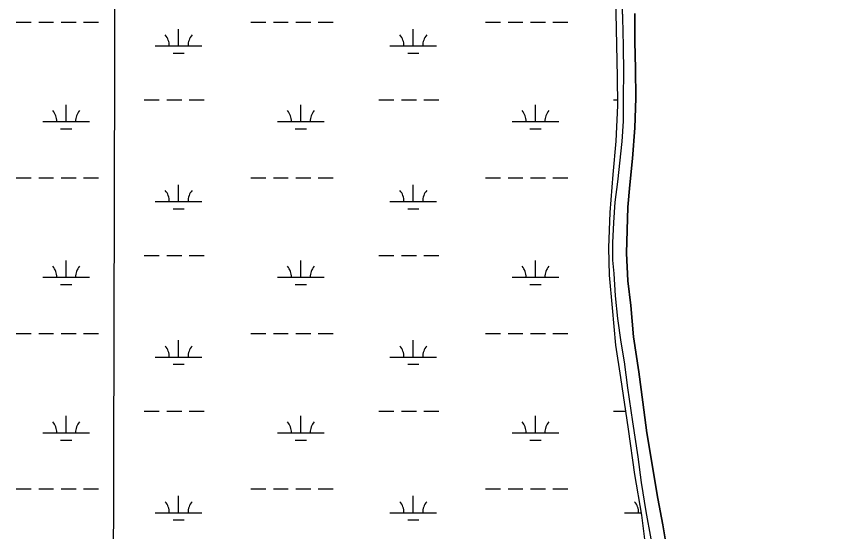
# Model space of a CAD drawing. Extents: x 3177185 to 3215018, y 812988 to 838321.
# Drawn here: x 3191618 to 3193354, y 819458 to 820560 of the extents above; entities that cross this region are included whole.
import ezdxf

# ---------------------------------------------------------------- set-up
doc = ezdxf.new("R2010")
doc.units = 0
for name, color, linetype in [('V-BORW-LINE', 7, 'Continuous'), ('V-GRID-MAJR', 7, 'Continuous'), ('V-SITE-VEGE', 7, 'Continuous'), ('V-TOPO-SHOR', 7, 'Continuous'), ('V-WETL-SWMP', 7, 'Continuous')]:
    doc.layers.add(name, color=color, linetype=linetype)

msp = doc.modelspace()

# ---------------------------------------------------------------- linework, layer by layer
at = {"layer": 'V-BORW-LINE'}
msp.add_spline([(3193316.9, 822598.6), (3193335.2, 822540.6), (3193410.3, 822427.7), (3193431.9, 822364.3), (3193469.1, 822310), (3193521.5, 822255.9), (3193609.2, 822072.6), (3193646.8, 822019.2), (3193676.9, 821957.1), (3193720.8, 821903.1), (3193750, 821838.8), (3193830.2, 821730.3), (3193879.7, 821614.9), (3193980.5, 821434.8), (3194001.3, 821375.3), (3194045.6, 821322.9), (3194255.4, 820971.9), (3194278.3, 820910.6), (3194299.8, 820853), (3194335.6, 820798.4), (3194443.8, 820680.4), (3194483.4, 820494.4), (3194474.8, 820430), (3194362.4, 820338.7), (3194243.4, 820273.7), (3194115.5, 820232.8), (3193985.1, 820192.2), (3193871, 820096.9), (3193700.8, 819982), (3193642.2, 819950.8), (3193574.5, 819997.4), (3193482.7, 820109.4), (3193411.4, 820226.4), (3193461, 820288.3), (3193516, 820325.3), (3193569.4, 820370.5), (3193689.7, 820437.3), (3193809.3, 820477.2), (3193921.8, 820552.8), (3193973.7, 820602), (3193968.2, 820665.5), (3193943.7, 820740.3), (3193889.6, 820861.5), (3193818.7, 820974.4), (3193871.9, 821026.9), (3193893.2, 821093.5), (3193831.6, 821288.3), (3193762, 821415.9), (3193682.1, 821525.7), (3193580.7, 821633.2), (3193582.1, 821571.4), (3193675.7, 821399.4), (3193689.4, 821337.7), (3193683, 821270), (3193666, 821201.1), (3193594.8, 821238.9), (3193552.5, 821298.8), (3193499, 821351.2), (3193535.6, 821424), (3193485.3, 821613.1), (3193426.4, 821662.5), (3193356.9, 821777.8), (3193308.4, 821900.5), (3193294.3, 821963), (3193279.7, 822022.1), (3193265.1, 822081.6), (3193249.6, 822013.9), (3193262.2, 821951.7), (3193210.3, 822002.4), (3193038.4, 822236.4), (3192901.1, 822477.4), (3192892.6, 822538.2), (3192940.3, 822603.2), (3192988.9, 822662), (3193107.6, 822723.1), (3193158.6, 822772.1), (3193217.2, 822790.6), (3193249.5, 822765), (3193290.2, 822685.8), (3193316.9, 822598.6)], degree=3, dxfattribs=at)
at = {"layer": 'V-GRID-MAJR'}
msp.add_spline([(3191823.8, 818374.9), (3191838.8, 824434.1), (3191853.8, 830496.4), (3191868.8, 836558.7), (3191868.8, 836561.7)], degree=3, dxfattribs=at)
at = {"layer": 'V-SITE-VEGE'}
for p, q in [((3192912, 820621.3), (3192915.3, 820556.7)), ((3192915.3, 820556.7), (3192916.2, 820496.4)), ((3192941.1, 820505.9), (3192941.6, 820565.6)), ((3192942.8, 820447.4), (3192941.1, 820505.9)), ((3192916.2, 820496.4), (3192916.9, 820438.6)), ((3192916.9, 820438.6), (3192916.7, 820389.2)), ((3192943.6, 820384.5), (3192942.8, 820447.4)), ((3192916.7, 820389.2), (3192916.5, 820335.4)), ((3192941.4, 820321.2), (3192943.6, 820384.5)), ((3192916.5, 820335.4), (3192913.8, 820291.9)), ((3192936.1, 820255.7), (3192941.4, 820321.2)), ((3192913.8, 820291.9), (3192904, 820205.9)), ((3192930.3, 820199.6), (3192936.1, 820255.7)), ((3192904, 820205.9), (3192898.8, 820162.7)), ((3192926.1, 820151.5), (3192930.3, 820199.6)), ((3192898.8, 820162.7), (3192896, 820118.8)), ((3192923.5, 820053.6), (3192926.1, 820151.5)), ((3192896, 820118.8), (3192893.5, 820075.3)), ((3192893.5, 820075.3), (3192893.3, 820038.7)), ((3192926.7, 819993.9), (3192923.5, 820053.6)), ((3192893.3, 820038.7), (3192896.3, 820009.9)), ((3192896.3, 820009.9), (3192899.6, 819961.9)), ((3192932.5, 819941.2), (3192926.7, 819993.9)), ((3192899.6, 819961.9), (3192904.3, 819913.4)), ((3192938.2, 819874.1), (3192932.5, 819941.2)), ((3192904.3, 819913.4), (3192911.4, 819862.7)), ((3192911.4, 819862.7), (3192918.8, 819820.7)), ((3192949.6, 819799.8), (3192938.2, 819874.1)), ((3192918.8, 819820.7), (3192925.8, 819765.7)), ((3192958.1, 819734.8), (3192949.6, 819799.8)), ((3192925.8, 819765.7), (3192936.7, 819692.7)), ((3192966.8, 819668.9), (3192958.1, 819734.8)), ((3192936.7, 819692.7), (3192947.4, 819617.7)), ((3192990.2, 819528.9), (3192966.8, 819668.9)), ((3192947.4, 819617.7), (3192955.2, 819562.7)), ((3192955.2, 819562.7), (3192964.9, 819500.9)), ((3193001.5, 819472.5), (3192990.2, 819528.9)), ((3192964.9, 819500.9), (3192975.4, 819442.8)), ((3193011.9, 819407.5), (3193001.5, 819472.5))]:
    msp.add_line(p, q, dxfattribs=at)
at = {"layer": 'V-TOPO-SHOR'}
for points in [[(3192912, 820621.3), (3192915.3, 820556.7), (3192916.2, 820496.4), (3192916.9, 820438.6), (3192916.7, 820389.2), (3192916.5, 820335.4), (3192913.8, 820291.9), (3192904, 820205.9), (3192898.8, 820162.7), (3192896, 820118.8), (3192893.5, 820075.3), (3192893.3, 820038.7), (3192896.3, 820009.9), (3192899.6, 819961.9), (3192904.3, 819913.4), (3192911.4, 819862.7), (3192918.8, 819820.7)], [(3192941.6, 820565.6), (3192941.1, 820505.9), (3192942.8, 820447.4), (3192943.6, 820384.5), (3192941.4, 820321.2), (3192936.1, 820255.7), (3192930.3, 820199.6), (3192926.1, 820151.5), (3192923.5, 820053.6), (3192926.7, 819993.9), (3192932.5, 819941.2), (3192938.2, 819874.1), (3192949.6, 819799.8), (3192958.1, 819734.8), (3192966.8, 819668.9), (3192990.2, 819528.9), (3193001.5, 819472.5), (3193011.9, 819407.5)], [(3192918.8, 819820.7), (3192925.8, 819765.7), (3192936.7, 819692.7), (3192947.4, 819617.7), (3192955.2, 819562.7), (3192964.9, 819500.9), (3192975.4, 819442.8), (3192980.1, 819390.4), (3192988.9, 819323.3), (3193002.4, 819264.3), (3193012.1, 819205.1), (3193021.7, 819129.8), (3193032.9, 819064.3), (3193042.5, 819008.6), (3193051.8, 818936.7), (3193060.9, 818867.5), (3193071.6, 818791.8), (3193081.6, 818716.5), (3193093.7, 818628.2), (3193106.8, 818557.2), (3193117.7, 818486.8), (3193131.9, 818418.6), (3193140.9, 818371.8)]]:
    msp.add_lwpolyline(points, dxfattribs=at)
at = {"layer": 'V-WETL-SWMP'}
for p, q in [((3191618.3, 820547.2), (3191650.3, 820547.2)), ((3191666.3, 820547.2), (3191698.3, 820547.2)), ((3191714.3, 820547.2), (3191746.3, 820547.2)), ((3191762.3, 820547.2), (3191794.3, 820547.2)), ((3192120.2, 820547.2), (3192152.2, 820547.2)), ((3192168.2, 820547.2), (3192200.2, 820547.2)), ((3192216.2, 820547.2), (3192248.2, 820547.2)), ((3192264.2, 820547.2), (3192296.2, 820547.2)), ((3192622.1, 820547.2), (3192654.1, 820547.2)), ((3192670.1, 820547.2), (3192702.1, 820547.2)), ((3192718.1, 820547.2), (3192750.1, 820547.2)), ((3192766.1, 820547.2), (3192798.1, 820547.2)), ((3191965.6, 820496.5), (3191965.6, 820532.5)), ((3192467.5, 820496.5), (3192467.5, 820532.5)), ((3191915.6, 820496.5), (3192015.6, 820496.5)), ((3192417.5, 820496.5), (3192517.5, 820496.5)), ((3191953.6, 820481), (3191977.6, 820481)), ((3192455.5, 820481), (3192479.5, 820481)), ((3191892.2, 820381), (3191924.2, 820381)), ((3191940.2, 820381), (3191972.2, 820381)), ((3191988.2, 820381), (3192020.2, 820381)), ((3192394.1, 820381), (3192426.1, 820381)), ((3192442.1, 820381), (3192474.1, 820381)), ((3192490.1, 820381), (3192522.1, 820381)), ((3192896, 820381), (3192903.9, 820381)), ((3191725.2, 820334.6), (3191725.2, 820370.6)), ((3192227.1, 820334.6), (3192227.1, 820370.6)), ((3192729, 820334.6), (3192729, 820370.6)), ((3191675.2, 820334.6), (3191775.2, 820334.6)), ((3192177.1, 820334.6), (3192277.1, 820334.6)), ((3192679, 820334.6), (3192779, 820334.6)), ((3191713.2, 820319.2), (3191737.2, 820319.2)), ((3192215.1, 820319.2), (3192239.1, 820319.2)), ((3192717, 820319.2), (3192741, 820319.2)), ((3191618.3, 820214.5), (3191650.3, 820214.5)), ((3191666.3, 820214.5), (3191698.3, 820214.5)), ((3191714.3, 820214.5), (3191746.3, 820214.5)), ((3191762.3, 820214.5), (3191794.3, 820214.5)), ((3192120.2, 820214.5), (3192152.2, 820214.5)), ((3192168.2, 820214.5), (3192200.2, 820214.5)), ((3192216.2, 820214.5), (3192248.2, 820214.5)), ((3192264.2, 820214.5), (3192296.2, 820214.5)), ((3192622.1, 820214.5), (3192654.1, 820214.5)), ((3192670.1, 820214.5), (3192702.1, 820214.5)), ((3192718.1, 820214.5), (3192750.1, 820214.5)), ((3192766.1, 820214.5), (3192798.1, 820214.5)), ((3191965.6, 820163.8), (3191965.6, 820199.8)), ((3192467.5, 820163.8), (3192467.5, 820199.8)), ((3191915.6, 820163.8), (3192015.6, 820163.8)), ((3192417.5, 820163.8), (3192517.5, 820163.8)), ((3191953.6, 820148.4), (3191977.6, 820148.4)), ((3192455.5, 820148.4), (3192479.5, 820148.4)), ((3191725.2, 820001.9), (3191725.2, 820037.9)), ((3191892.2, 820048.4), (3191924.2, 820048.4)), ((3191940.2, 820048.4), (3191972.2, 820048.4)), ((3191988.2, 820048.4), (3192020.2, 820048.4)), ((3192227.1, 820001.9), (3192227.1, 820037.9)), ((3192394.1, 820048.4), (3192426.1, 820048.4)), ((3192442.1, 820048.4), (3192474.1, 820048.4)), ((3192490.1, 820048.4), (3192522.1, 820048.4)), ((3192729, 820001.9), (3192729, 820037.9)), ((3191675.2, 820001.9), (3191775.2, 820001.9)), ((3192177.1, 820001.9), (3192277.1, 820001.9)), ((3192679, 820001.9), (3192779, 820001.9)), ((3191713.2, 819986.5), (3191737.2, 819986.5)), ((3192215.1, 819986.5), (3192239.1, 819986.5)), ((3192717, 819986.5), (3192741, 819986.5)), ((3191618.3, 819881.9), (3191650.3, 819881.9)), ((3191666.3, 819881.9), (3191698.3, 819881.9)), ((3191714.3, 819881.9), (3191746.3, 819881.9)), ((3191762.3, 819881.9), (3191794.3, 819881.9)), ((3192120.2, 819881.9), (3192152.2, 819881.9)), ((3192168.2, 819881.9), (3192200.2, 819881.9)), ((3192216.2, 819881.9), (3192248.2, 819881.9)), ((3192264.2, 819881.9), (3192296.2, 819881.9)), ((3192622.1, 819881.9), (3192654.1, 819881.9)), ((3192670.1, 819881.9), (3192702.1, 819881.9)), ((3192718.1, 819881.9), (3192750.1, 819881.9)), ((3192766.1, 819881.9), (3192798.1, 819881.9)), ((3191965.6, 819831.1), (3191965.6, 819867.1)), ((3192467.5, 819831.1), (3192467.5, 819867.1)), ((3191915.6, 819831.1), (3192015.6, 819831.1)), ((3192417.5, 819831.1), (3192517.5, 819831.1)), ((3191953.6, 819815.7), (3191977.6, 819815.7)), ((3192455.5, 819815.7), (3192479.5, 819815.7)), ((3191725.2, 819669.2), (3191725.2, 819705.2)), ((3191892.2, 819715.7), (3191924.2, 819715.7)), ((3191940.2, 819715.7), (3191972.2, 819715.7)), ((3191988.2, 819715.7), (3192020.2, 819715.7)), ((3192227.1, 819669.2), (3192227.1, 819705.2)), ((3192394.1, 819715.7), (3192426.1, 819715.7)), ((3192442.1, 819715.7), (3192474.1, 819715.7)), ((3192490.1, 819715.7), (3192522.1, 819715.7)), ((3192729, 819669.2), (3192729, 819705.2)), ((3192896, 819715.7), (3192921.3, 819715.7)), ((3191675.2, 819669.2), (3191775.2, 819669.2)), ((3192177.1, 819669.2), (3192277.1, 819669.2)), ((3192679, 819669.2), (3192779, 819669.2)), ((3191713.2, 819653.8), (3191737.2, 819653.8)), ((3192215.1, 819653.8), (3192239.1, 819653.8)), ((3192717, 819653.8), (3192741, 819653.8)), ((3191618.3, 819549.2), (3191650.3, 819549.2)), ((3191666.3, 819549.2), (3191698.3, 819549.2)), ((3191714.3, 819549.2), (3191746.3, 819549.2)), ((3191762.3, 819549.2), (3191794.3, 819549.2)), ((3192120.2, 819549.2), (3192152.2, 819549.2)), ((3192168.2, 819549.2), (3192200.2, 819549.2)), ((3192216.2, 819549.2), (3192248.2, 819549.2)), ((3192264.2, 819549.2), (3192296.2, 819549.2)), ((3192622.1, 819549.2), (3192654.1, 819549.2)), ((3192670.1, 819549.2), (3192702.1, 819549.2)), ((3192718.1, 819549.2), (3192750.1, 819549.2)), ((3192766.1, 819549.2), (3192798.1, 819549.2)), ((3191965.6, 819498.4), (3191965.6, 819534.4)), ((3192467.5, 819498.4), (3192467.5, 819534.4)), ((3191915.6, 819498.4), (3192015.6, 819498.4)), ((3192417.5, 819498.4), (3192517.5, 819498.4)), ((3192919.4, 819498.4), (3192954.3, 819498.4)), ((3191953.6, 819483), (3191977.6, 819483)), ((3192455.5, 819483), (3192479.5, 819483))]:
    msp.add_line(p, q, dxfattribs=at)
msp.add_lwpolyline([(3192900, 820602.1), (3192903.3, 820430), (3192904, 820368.9), (3192900.6, 820292.6), (3192894.2, 820221.8), (3192888, 820140.2), (3192884.9, 820064.8), (3192886.1, 820006.2), (3192892.6, 819936.5), (3192900.2, 819856.4), (3192910.4, 819787.3), (3192927.2, 819676.9), (3192940.3, 819580.4), (3192955.3, 819492.9), (3192964, 819425)], dxfattribs=at)
for centre, start, end in [((3191910.4, 820496.9), 359.2282, 40.7718), ((3192020.9, 820496.9), 139.2282, 180.7718), ((3192412.3, 820496.9), 359.2282, 40.7718), ((3192522.8, 820496.9), 139.2282, 180.7718), ((3191669.9, 820335.1), 359.2282, 40.7718), ((3191780.4, 820335.1), 139.2282, 180.7718), ((3192171.8, 820335.1), 359.2282, 40.7718), ((3192282.3, 820335.1), 139.2282, 180.7718), ((3192673.7, 820335.1), 359.2282, 40.7718), ((3192784.2, 820335.1), 139.2282, 180.7718), ((3191910.4, 820164.3), 359.2282, 40.7718), ((3192020.9, 820164.3), 139.2282, 180.7718), ((3192412.3, 820164.3), 359.2282, 40.7718), ((3192522.8, 820164.3), 139.2282, 180.7718), ((3191669.9, 820002.4), 359.2282, 40.7718), ((3191780.4, 820002.4), 139.2282, 180.7718), ((3192171.8, 820002.4), 359.2282, 40.7718), ((3192282.3, 820002.4), 139.2282, 180.7718), ((3192673.7, 820002.4), 359.2282, 40.7718), ((3192784.2, 820002.4), 139.2282, 180.7718), ((3191910.4, 819831.6), 359.2282, 40.7718), ((3192020.9, 819831.6), 139.2282, 180.7718), ((3192412.3, 819831.6), 359.2282, 40.7718), ((3192522.8, 819831.6), 139.2282, 180.7718), ((3191669.9, 819669.7), 359.2282, 40.7718), ((3191780.4, 819669.7), 139.2282, 180.7718), ((3192171.8, 819669.7), 359.2282, 40.7718), ((3192282.3, 819669.7), 139.2282, 180.7718), ((3192673.7, 819669.7), 359.2282, 40.7718), ((3192784.2, 819669.7), 139.2282, 180.7718), ((3191910.4, 819498.9), 359.2282, 40.7718), ((3192020.9, 819498.9), 139.2282, 180.7718), ((3192412.3, 819498.9), 359.2282, 40.7718), ((3192522.8, 819498.9), 139.2282, 180.7718), ((3192914.2, 819498.9), 359.2282, 40.7718)]:
    msp.add_arc(centre, 35.2, start, end, dxfattribs=at)

doc.saveas('drawing.dxf')
